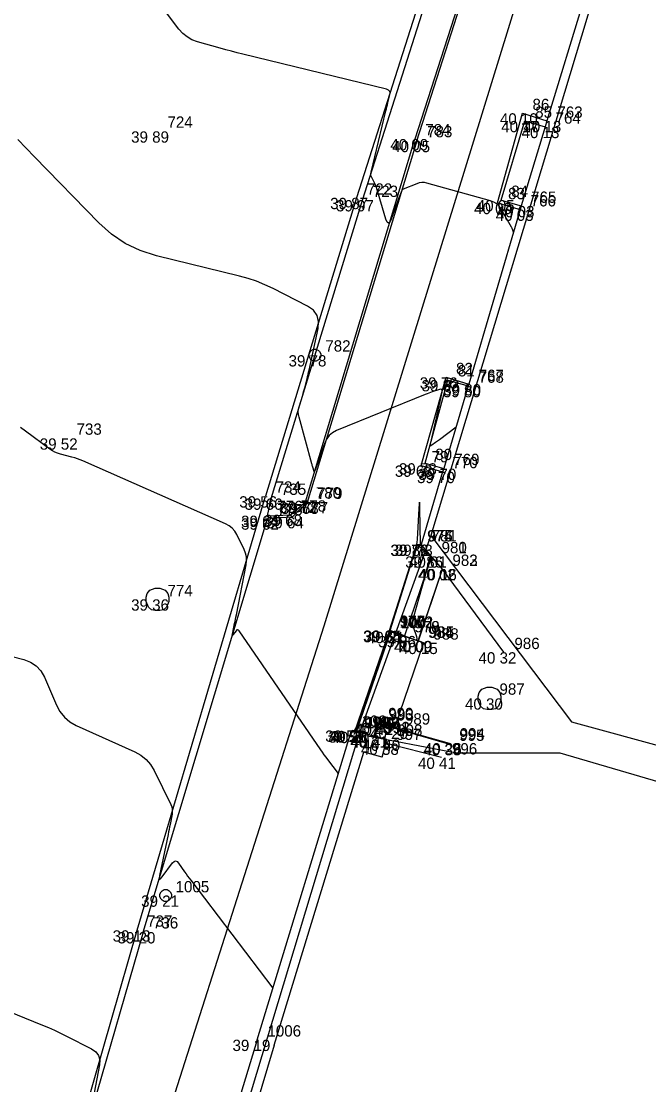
# Model space of a CAD drawing. Extents: x -702257 to -701487, y -1009871 to -1008841.
# Drawn here: x -701698.57 to -701684.7, y -1009163.71 to -1009140.19 of the extents above; entities that cross this region are included whole.
import ezdxf

# ---------------------------------------------------------------- set-up
doc = ezdxf.new("R2010")
doc.units = 0
for name, color, linetype in [('Ex_Major Contours', 7, 'Continuous'), ('Ex_Minor Contours', 7, 'Continuous'), ('Z_betonova_konstrukce', 7, 'Continuous'), ('Z_body', 7, 'Continuous'), ('Z_body_cisla', 7, 'Continuous'), ('Z_body_vysky_redukovane', 7, 'Continuous'), ('Z_budova', 7, 'Continuous'), ('Z_katastr_hranice', 7, 'Continuous'), ('Z_komunikace', 7, 'Continuous'), ('Z_obruba', 7, 'Continuous'), ('Z_ploty', 7, 'Continuous'), ('Z_site_kanalizace_znaky', 7, 'Continuous'), ('Z_site_vodovod_znaky', 7, 'Continuous'), ('Z_vstupy', 7, 'Continuous')]:
    doc.layers.add(name, color=color, linetype=linetype)

# ---------------------------------------------------------------- blocks, each defined once
blk = doc.blocks.new('POINT_DISPLAY')
blk.add_line((0, 0), (0, 0))
blk = doc.blocks.new('Z620')
for p, q in [((-0.17, 0.2), (-0.05, 0.25)), ((-0.05, 0.25), (0.05, 0.25)), ((0.05, 0.25), (0.17, 0.2)), ((-0.25, 0.05), (-0.23, 0.13)), ((-0.25, -0.05), (-0.25, 0.05)), ((-0.23, 0.13), (-0.17, 0.2)), ((0.17, 0.2), (0.23, 0.13)), ((0.23, 0.13), (0.25, 0.05)), ((0.25, 0.05), (0.25, -0.05)), ((-0.2, -0.17), (-0.25, -0.05)), ((-0.13, -0.23), (-0.2, -0.17)), ((-0.05, -0.25), (-0.13, -0.23)), ((0.13, -0.23), (0.05, -0.25)), ((0.2, -0.17), (0.13, -0.23)), ((0.25, -0.05), (0.2, -0.17)), ((0.05, -0.25), (-0.05, -0.25))]:
    blk.add_line(p, q)
blk = doc.blocks.new('Z614')
for p, q in [((-0.13, 0.03), (-0.1, 0.08)), ((-0.13, -0.03), (-0.13, 0.03)), ((-0.1, 0.08), (-0.08, 0.1)), ((-0.08, 0.1), (-0.03, 0.13)), ((-0.03, 0.13), (0.03, 0.13)), ((0.03, 0.13), (0.08, 0.1)), ((0.08, 0.1), (0.1, 0.08)), ((0.1, 0.08), (0.13, 0.03)), ((0.13, 0.03), (0.13, -0.03)), ((-0.1, -0.08), (-0.13, -0.03)), ((-0.08, -0.1), (-0.1, -0.08)), ((-0.03, -0.13), (-0.08, -0.1)), ((0.03, -0.13), (-0.03, -0.13)), ((0.08, -0.1), (0.03, -0.13)), ((0.1, -0.08), (0.08, -0.1)), ((0.13, -0.03), (0.1, -0.08))]:
    blk.add_line(p, q)

msp = doc.modelspace()

# ---------------------------------------------------------------- linework, layer by layer
at = {"layer": 'Ex_Major Contours'}
for points in [[(-701687.689, -1009144.853), (-701687.714, -1009144.785), (-701687.718, -1009144.774), (-701687.723, -1009144.763), (-701687.728, -1009144.752), (-701687.734, -1009144.741), (-701687.961, -1009144.341), (-701688.005, -1009144.276), (-701688.059, -1009144.224), (-701688.123, -1009144.184), (-701688.196, -1009144.157), (-701689.604, -1009143.764), (-701689.661, -1009143.752), (-701689.717, -1009143.751), (-701689.773, -1009143.759), (-701689.828, -1009143.777), (-701690.126, -1009143.898), (-701690.14, -1009143.906), (-701690.152, -1009143.916), (-701690.161, -1009143.928), (-701690.168, -1009143.943), (-701690.197, -1009144.023), (-701690.209, -1009144.055), (-701690.214, -1009144.071), (-701690.395, -1009144.565), (-701690.426, -1009144.631), (-701690.456, -1009144.652), (-701690.485, -1009144.629), (-701690.512, -1009144.562), (-701690.722, -1009143.862), (-701690.732, -1009143.832), (-701690.743, -1009143.804), (-701690.755, -1009143.775), (-701690.768, -1009143.747), (-701690.824, -1009143.637), (-701690.835, -1009143.609), (-701690.841, -1009143.581), (-701690.842, -1009143.551), (-701690.837, -1009143.522), (-701690.509, -1009142.169), (-701690.498, -1009142.124), (-701690.487, -1009142.078), (-701690.476, -1009142.032), (-701690.466, -1009141.987), (-701690.424, -1009141.804), (-701690.42, -1009141.763), (-701690.431, -1009141.73), (-701690.455, -1009141.706), (-701690.494, -1009141.69), (-701693.672, -1009140.913), (-701693.798, -1009140.882), (-701693.925, -1009140.849), (-701694.051, -1009140.815), (-701694.177, -1009140.78), (-701694.679, -1009140.638), (-701694.799, -1009140.594), (-701694.907, -1009140.532), (-701695.003, -1009140.454), (-701695.087, -1009140.358), (-701698.386, -1009135.985)], [(-701691.172, -1009155.876), (-701690.721, -1009154.563), (-701690.69, -1009154.475), (-701690.66, -1009154.387), (-701690.63, -1009154.299), (-701690.599, -1009154.211), (-701690.418, -1009153.685), (-701690.417, -1009153.68), (-701690.416, -1009153.674), (-701690.414, -1009153.673), (-701690.413, -1009153.673), (-701690.216, -1009153.742), (-701690.183, -1009153.754), (-701690.15, -1009153.766), (-701690.116, -1009153.777), (-701690.083, -1009153.789), (-701689.887, -1009153.859), (-701689.851, -1009153.867), (-701689.829, -1009153.86), (-701689.822, -1009153.838), (-701689.829, -1009153.802), (-701689.899, -1009153.586), (-701689.912, -1009153.535), (-701689.917, -1009153.484), (-701689.914, -1009153.433), (-701689.903, -1009153.381), (-701689.637, -1009152.434), (-701689.629, -1009152.403), (-701689.62, -1009152.372), (-701689.612, -1009152.341), (-701689.604, -1009152.31), (-701689.565, -1009152.153), (-701689.561, -1009152.138), (-701689.557, -1009152.123), (-701689.553, -1009152.108), (-701689.548, -1009152.093), (-701689.522, -1009152.006), (-701689.521, -1009152.004), (-701689.518, -1009152.005), (-701689.508, -1009152.011)], [(-701691.219, -1009155.879), (-701691.242, -1009155.877)], [(-701700.785, -1009161.3), (-701698.102, -1009162.386), (-701697.968, -1009162.442), (-701697.835, -1009162.501), (-701697.704, -1009162.563), (-701697.573, -1009162.628), (-701697.016, -1009162.913), (-701696.922, -1009162.977), (-701696.862, -1009163.058), (-701696.836, -1009163.155), (-701696.842, -1009163.268), (-701696.961, -1009163.883)]]:
    msp.add_lwpolyline(points, dxfattribs=at)
at = {"layer": 'Ex_Minor Contours'}
for points in [[(-701688.96, -1009149.165), (-701689.327, -1009149.44), (-701689.348, -1009149.456), (-701689.369, -1009149.471), (-701689.39, -1009149.486), (-701689.411, -1009149.502), (-701689.497, -1009149.562), (-701689.515, -1009149.572), (-701689.526, -1009149.572), (-701689.531, -1009149.561), (-701689.528, -1009149.541), (-701689.356, -1009148.79), (-701689.345, -1009148.742), (-701689.334, -1009148.693), (-701689.323, -1009148.645), (-701689.312, -1009148.596), (-701689.266, -1009148.385), (-701689.264, -1009148.351), (-701689.273, -1009148.33), (-701689.294, -1009148.323), (-701689.328, -1009148.329), (-701689.485, -1009148.381), (-701689.524, -1009148.394), (-701689.563, -1009148.408), (-701689.602, -1009148.422), (-701689.64, -1009148.438), (-701691.603, -1009149.239), (-701691.69, -1009149.285), (-701691.762, -1009149.345), (-701691.819, -1009149.42), (-701691.861, -1009149.509), (-701692.06, -1009150.066), (-701692.07, -1009150.094), (-701692.087, -1009150.141), (-701692.09, -1009150.148), (-701692.094, -1009150.15), (-701692.097, -1009150.148), (-701692.1, -1009150.141), (-701692.128, -1009150.047), (-701692.133, -1009150.028), (-701692.139, -1009150.01), (-701692.144, -1009149.991), (-701692.149, -1009149.972), (-701692.432, -1009148.94), (-701692.443, -1009148.882), (-701692.447, -1009148.824), (-701692.442, -1009148.766), (-701692.428, -1009148.709), (-701692.35, -1009148.453), (-701692.337, -1009148.408), (-701692.324, -1009148.362), (-701692.311, -1009148.317), (-701692.299, -1009148.271), (-701692.252, -1009148.087), (-701692.241, -1009148.041), (-701692.23, -1009147.995), (-701692.219, -1009147.949), (-701692.209, -1009147.903), (-701692.011, -1009146.982), (-701691.998, -1009146.825), (-701692.033, -1009146.69), (-701692.115, -1009146.577), (-701692.245, -1009146.487), (-701693.005, -1009146.097), (-701693.185, -1009146.011), (-701693.369, -1009145.936), (-701693.557, -1009145.872), (-701693.75, -1009145.819), (-701695.584, -1009145.37), (-701695.941, -1009145.257), (-701696.272, -1009145.098), (-701696.578, -1009144.894), (-701696.857, -1009144.644), (-701698.283, -1009143.186), (-701698.466, -1009142.994), (-701698.646, -1009142.8)], [(-701691.56, -1009156.82), (-701691.796, -1009156.51), (-701691.835, -1009156.458), (-701691.873, -1009156.406), (-701691.911, -1009156.353), (-701691.948, -1009156.3), (-701693.758, -1009153.665), (-701693.773, -1009153.649), (-701693.789, -1009153.643), (-701693.805, -1009153.648), (-701693.82, -1009153.664), (-701693.884, -1009153.751), (-701693.897, -1009153.767), (-701693.905, -1009153.77), (-701693.908, -1009153.762), (-701693.905, -1009153.742), (-701693.855, -1009153.507), (-701693.845, -1009153.459), (-701693.836, -1009153.411), (-701693.826, -1009153.363), (-701693.817, -1009153.315), (-701693.601, -1009152.209), (-701693.591, -1009152.12), (-701693.595, -1009152.033), (-701693.614, -1009151.949), (-701693.646, -1009151.866), (-701693.807, -1009151.538), (-701693.852, -1009151.462), (-701693.909, -1009151.397), (-701693.976, -1009151.343), (-701694.054, -1009151.3), (-701697.208, -1009149.908), (-701697.268, -1009149.883), (-701697.329, -1009149.86), (-701697.391, -1009149.84), (-701697.454, -1009149.823), (-701697.707, -1009149.758), (-701697.769, -1009149.738), (-701697.828, -1009149.714), (-701697.885, -1009149.683), (-701697.939, -1009149.647), (-701698.479, -1009149.247), (-701698.586, -1009149.166)], [(-701689.714, -1009151.779), (-701689.736, -1009151.765), (-701689.74, -1009151.762), (-701689.742, -1009151.759), (-701689.743, -1009151.755), (-701689.744, -1009151.751), (-701689.76, -1009150.958), (-701689.763, -1009150.858), (-701689.768, -1009150.824), (-701689.773, -1009150.857), (-701689.781, -1009150.958), (-701689.821, -1009151.645), (-701689.826, -1009151.702), (-701689.835, -1009151.759), (-701689.847, -1009151.814), (-701689.862, -1009151.87), (-701689.932, -1009152.089), (-701689.949, -1009152.144), (-701689.966, -1009152.198), (-701689.983, -1009152.253), (-701690.001, -1009152.308), (-701690.425, -1009153.659), (-701690.425, -1009153.666), (-701690.427, -1009153.675), (-701690.427, -1009153.676), (-701690.901, -1009155.051), (-701690.929, -1009155.133), (-701690.958, -1009155.216), (-701690.986, -1009155.298), (-701691.015, -1009155.381), (-701691.185, -1009155.877)], [(-701700.503, -1009153.792), (-701698.519, -1009154.301), (-701698.369, -1009154.357), (-701698.242, -1009154.441), (-701698.14, -1009154.553), (-701698.061, -1009154.693), (-701697.796, -1009155.31), (-701697.719, -1009155.454), (-701697.62, -1009155.576), (-701697.499, -1009155.677), (-701697.357, -1009155.757), (-701696.064, -1009156.34), (-701695.929, -1009156.415), (-701695.813, -1009156.509), (-701695.715, -1009156.623), (-701695.636, -1009156.756), (-701695.268, -1009157.508), (-701695.247, -1009157.56), (-701695.235, -1009157.613), (-701695.233, -1009157.668), (-701695.239, -1009157.723), (-701695.283, -1009157.947), (-701695.294, -1009158.003), (-701695.305, -1009158.059), (-701695.317, -1009158.115), (-701695.328, -1009158.171), (-701695.519, -1009159.079), (-701695.527, -1009159.141), (-701695.52, -1009159.167), (-701695.495, -1009159.155), (-701695.455, -1009159.107), (-701695.229, -1009158.8), (-701695.195, -1009158.765), (-701695.161, -1009158.754), (-701695.128, -1009158.766), (-701695.094, -1009158.802), (-701694.962, -1009158.995), (-701694.929, -1009159.042), (-701694.895, -1009159.09), (-701694.861, -1009159.137), (-701694.826, -1009159.183), (-701693.012, -1009161.57)], [(-701691.206, -1009155.878), (-701691.258, -1009155.873)], [(-701690.727, -1009155.841), (-701690.718, -1009155.812), (-701690.691, -1009155.724), (-701690.687, -1009155.716), (-701690.682, -1009155.711), (-701690.675, -1009155.709), (-701690.666, -1009155.71), (-701690.607, -1009155.728), (-701690.587, -1009155.733), (-701690.328, -1009155.811)]]:
    msp.add_lwpolyline(points, dxfattribs=at)
at = {"layer": 'Z_betonova_konstrukce'}
for p, q in [((-701685.83, -1009138.71), (-701686.95, -1009142.39)), ((-701686.95, -1009142.39), (-701686.99, -1009142.52)), ((-701686.99, -1009142.52), (-701687.52, -1009144.27)), ((-701687.54, -1009144.35), (-701688.68, -1009148.21)), ((-701687.52, -1009144.27), (-701687.54, -1009144.35)), ((-701688.69, -1009148.25), (-701689.23, -1009150.08)), ((-701688.68, -1009148.21), (-701688.69, -1009148.25)), ((-701689.26, -1009150.15), (-701689.73, -1009151.76)), ((-701689.23, -1009150.08), (-701689.26, -1009150.15)), ((-701690.43, -1009153.66), (-701689.83, -1009151.76)), ((-701690.42, -1009153.66), (-701689.82, -1009151.76)), ((-701689.83, -1009151.76), (-701689.73, -1009151.76)), ((-701689.83, -1009151.76), (-701689.82, -1009151.76)), ((-701689.82, -1009151.76), (-701689.5, -1009152.02)), ((-701689.5, -1009152.02), (-701690.1, -1009153.78)), ((-701689.5, -1009152.02), (-701690.1, -1009153.78)), ((-701689.26, -1009152.3), (-701689.5, -1009152.02)), ((-701689.5, -1009152.02), (-701689.5, -1009152.02)), ((-701689.8, -1009153.89), (-701689.26, -1009152.3)), ((-701689.79, -1009153.89), (-701689.26, -1009152.3)), ((-701689.26, -1009152.3), (-701689.26, -1009152.3)), ((-701691.2, -1009155.89), (-701690.43, -1009153.67)), ((-701690.41, -1009153.69), (-701691.17, -1009155.9)), ((-701690.43, -1009153.66), (-701690.43, -1009153.67)), ((-701690.43, -1009153.66), (-701690.42, -1009153.66)), ((-701690.43, -1009153.67), (-701690.41, -1009153.69)), ((-701690.1, -1009153.78), (-701690.42, -1009153.66)), ((-701689.68, -1009153.93), (-701690.41, -1009153.69)), ((-701690.1, -1009153.78), (-701689.8, -1009153.89)), ((-701690.1, -1009153.78), (-701690.1, -1009153.78)), ((-701689.68, -1009153.93), (-701690.32, -1009155.81)), ((-701689.8, -1009153.89), (-701689.79, -1009153.89)), ((-701689.79, -1009153.89), (-701689.68, -1009153.93)), ((-701690.78, -1009156), (-701690.69, -1009155.7)), ((-701690.67, -1009155.72), (-701690.76, -1009156)), ((-701690.69, -1009155.7), (-701690.32, -1009155.81)), ((-701689.12, -1009156.17), (-701690.67, -1009155.72)), ((-701690.32, -1009155.81), (-701689.11, -1009156.15))]:
    msp.add_line(p, q, dxfattribs=at)
at = {"layer": 'Z_budova'}
for p, q in [((-701689.5, -1009152.02), (-701689.73, -1009151.76)), ((-701689.26, -1009152.3), (-701689.5, -1009152.02)), ((-701687.9, -1009154.14), (-701689.26, -1009152.3))]:
    msp.add_line(p, q, dxfattribs=at)
at = {"layer": 'Z_katastr_hranice'}
for p, q in [((-701678.66, -1009110.67), (-701691.88, -1009153.56)), ((-701677.32, -1009111.11), (-701689.52, -1009151.56)), ((-701689.52, -1009151.56), (-701691.11, -1009155.96)), ((-701689.52, -1009151.56), (-701686.41, -1009155.68)), ((-701691.88, -1009153.56), (-701699.49, -1009177.39)), ((-701686.41, -1009155.68), (-701676.04, -1009158.52)), ((-701691.11, -1009155.96), (-701697.09, -1009175.8)), ((-701688.95, -1009156.37), (-701691.11, -1009155.96)), ((-701686.66, -1009156.37), (-701688.95, -1009156.37)), ((-701668.6, -1009161.68), (-701686.66, -1009156.37))]:
    msp.add_line(p, q, dxfattribs=at)
at = {"layer": 'Z_komunikace'}
for p, q in [((-701688.13, -1009134.58), (-701691.16, -1009144.09)), ((-701691.16, -1009144.09), (-701693.17, -1009150.69)), ((-701696.01, -1009160.29), (-701693.17, -1009150.69)), ((-701698.97, -1009170.6), (-701696.01, -1009160.29))]:
    msp.add_line(p, q, dxfattribs=at)
at = {"layer": 'Z_obruba'}
for p, q in [((-701687.03, -1009133.98), (-701689.87, -1009142.79)), ((-701689.83, -1009142.83), (-701686.98, -1009133.99)), ((-701691.03, -1009144.14), (-701688, -1009134.65)), ((-701688.04, -1009144.2), (-701687.49, -1009142.22)), ((-701687.49, -1009142.22), (-701686.95, -1009142.39)), ((-701687.96, -1009144.14), (-701687.44, -1009142.39)), ((-701687.44, -1009142.39), (-701686.99, -1009142.52)), ((-701692.29, -1009150.81), (-701689.87, -1009142.79)), ((-701689.83, -1009142.83), (-701692.25, -1009150.83)), ((-701693.05, -1009150.74), (-701691.03, -1009144.14)), ((-701687.96, -1009144.14), (-701687.52, -1009144.27)), ((-701688.04, -1009144.2), (-701687.54, -1009144.35)), ((-701689.73, -1009150.01), (-701689.18, -1009148.06)), ((-701689.64, -1009149.96), (-701689.14, -1009148.12)), ((-701689.18, -1009148.06), (-701688.68, -1009148.21)), ((-701689.14, -1009148.12), (-701688.69, -1009148.25)), ((-701689.73, -1009150.01), (-701689.26, -1009150.15)), ((-701689.64, -1009149.96), (-701689.23, -1009150.08)), ((-701693.13, -1009151.12), (-701693.05, -1009150.74)), ((-701692.62, -1009151.1), (-701692.29, -1009150.81)), ((-701692.25, -1009150.83), (-701692.58, -1009151.15)), ((-701695.88, -1009160.33), (-701693.13, -1009151.18)), ((-701693.13, -1009151.12), (-701692.62, -1009151.1)), ((-701692.58, -1009151.15), (-701693.13, -1009151.18)), ((-701695.88, -1009160.33), (-701698.85, -1009170.65))]:
    msp.add_line(p, q, dxfattribs=at)
at = {"layer": 'Z_ploty'}
for p, q in [((-701693.36, -1009162.71), (-701691.27, -1009155.87)), ((-701691.27, -1009155.87), (-701691.23, -1009155.88)), ((-701690.49, -1009156.07), (-701691.23, -1009155.88)), ((-701690.59, -1009156.46), (-701690.49, -1009156.07)), ((-701692.98, -1009162.83), (-701691, -1009156.35)), ((-701690.59, -1009156.46), (-701691, -1009156.35)), ((-701693.36, -1009162.71), (-701694.22, -1009165.56)), ((-701692.98, -1009162.83), (-701696.8, -1009175.59))]:
    msp.add_line(p, q, dxfattribs=at)
at = {"layer": 'Z_vstupy'}
msp.add_line((-701689.28, -1009156.47), (-701690.5, -1009156.16), dxfattribs=at)

# ---------------------------------------------------------------- block references
at = {"layer": 'Z_body'}
for p in [(-701687.49, -1009142.22), (-701687.44, -1009142.39), (-701686.95, -1009142.39), (-701695.56, -1009142.62), (-701686.99, -1009142.52), (-701689.87, -1009142.79), (-701689.83, -1009142.83), (-701691.16, -1009144.09), (-701691.03, -1009144.14), (-701687.96, -1009144.14), (-701688.04, -1009144.2), (-701687.54, -1009144.35), (-701687.52, -1009144.27), (-701692.08, -1009147.57), (-701689.18, -1009148.06), (-701689.14, -1009148.12), (-701688.69, -1009148.25), (-701688.68, -1009148.21), (-701697.58, -1009149.41), (-701689.73, -1009150.01), (-701689.64, -1009149.96), (-701689.26, -1009150.15), (-701689.23, -1009150.08), (-701693.17, -1009150.69), (-701693.05, -1009150.74), (-701692.29, -1009150.81), (-701692.25, -1009150.83), (-701693.13, -1009151.12), (-701693.13, -1009151.18), (-701692.62, -1009151.1), (-701692.58, -1009151.15), (-701689.83, -1009151.76), (-701689.82, -1009151.76), (-701689.73, -1009151.76), (-701689.5, -1009152.02), (-701689.5, -1009152.02), (-701689.26, -1009152.3), (-701689.26, -1009152.3), (-701695.56, -1009152.97), (-701690.43, -1009153.66), (-701690.43, -1009153.67), (-701690.42, -1009153.66), (-701690.41, -1009153.69), (-701690.1, -1009153.78), (-701690.1, -1009153.78), (-701689.8, -1009153.89), (-701689.79, -1009153.89), (-701689.68, -1009153.93), (-701687.9, -1009154.14), (-701688.22, -1009155.16), (-701691.27, -1009155.87), (-701691.23, -1009155.88), (-701691.2, -1009155.89), (-701691.17, -1009155.9), (-701690.69, -1009155.7), (-701690.67, -1009155.72), (-701690.32, -1009155.81), (-701690.78, -1009156), (-701690.76, -1009156), (-701690.49, -1009156.07), (-701690.5, -1009156.16), (-701689.12, -1009156.17), (-701689.11, -1009156.15), (-701689.28, -1009156.47), (-701695.38, -1009159.52), (-701696.01, -1009160.29), (-701695.88, -1009160.33), (-701693.36, -1009162.71)]:
    msp.add_blockref('POINT_DISPLAY', p, dxfattribs=at)
at = {"layer": 'Z_site_kanalizace_znaky'}
for p in [(-701695.56, -1009152.97), (-701688.22, -1009155.16)]:
    msp.add_blockref('Z620', p, dxfattribs=at)
at = {"layer": 'Z_site_vodovod_znaky'}
for p in [(-701692.08, -1009147.57), (-701695.38, -1009159.52)]:
    msp.add_blockref('Z614', p, dxfattribs=at)

# ---------------------------------------------------------------- texts
at = {"layer": 'Z_body_cisla'}
for s, p in [('86', (-701687.27, -1009142.15)), ('85', (-701687.21, -1009142.32)), ('764', (-701686.76, -1009142.45)), ('763', (-701686.72, -1009142.32)), ('724', (-701695.34, -1009142.54)), ('784', (-701689.64, -1009142.71)), ('783', (-701689.6, -1009142.75)), ('722', (-701690.93, -1009144.02)), ('723', (-701690.8, -1009144.07)), ('83', (-701687.81, -1009144.12)), ('84', (-701687.74, -1009144.07)), ('766', (-701687.31, -1009144.28)), ('765', (-701687.3, -1009144.2)), ('782', (-701691.85, -1009147.49)), ('82', (-701688.96, -1009147.99)), ('81', (-701688.92, -1009148.04)), ('767', (-701688.46, -1009148.14)), ('768', (-701688.46, -1009148.18)), ('733', (-701697.35, -1009149.33)), ('79', (-701689.5, -1009149.94)), ('80', (-701689.42, -1009149.89)), ('769', (-701689, -1009150)), ('770', (-701689.04, -1009150.07)), ('734', (-701692.95, -1009150.61)), ('735', (-701692.83, -1009150.66)), ('780', (-701692.06, -1009150.74)), ('779', (-701692.03, -1009150.75)), ('776', (-701692.91, -1009151.04)), ('775', (-701692.91, -1009151.11)), ('778', (-701692.39, -1009151.03)), ('777', (-701692.35, -1009151.07)), ('974', (-701689.6, -1009151.69)), ('975', (-701689.59, -1009151.69)), ('781', (-701689.5, -1009151.69)), ('980', (-701689.28, -1009151.95)), ('981', (-701689.28, -1009151.95)), ('982', (-701689.04, -1009152.23)), ('983', (-701689.04, -1009152.23)), ('774', (-701695.34, -1009152.9)), ('976', (-701690.21, -1009153.58)), ('977', (-701690.2, -1009153.58)), ('1002', (-701690.21, -1009153.6)), ('1001', (-701690.18, -1009153.61)), ('978', (-701689.88, -1009153.7)), ('979', (-701689.88, -1009153.7)), ('984', (-701689.58, -1009153.82)), ('985', (-701689.56, -1009153.82)), ('988', (-701689.46, -1009153.86)), ('986', (-701687.67, -1009154.07)), ('987', (-701688, -1009155.08)), ('990', (-701690.46, -1009155.62)), ('993', (-701690.45, -1009155.65)), ('1004', (-701691.05, -1009155.79)), ('999', (-701691, -1009155.81)), ('1003', (-701690.97, -1009155.82)), ('1000', (-701690.95, -1009155.82)), ('991', (-701690.55, -1009155.93)), ('992', (-701690.54, -1009155.93)), ('989', (-701690.09, -1009155.74)), ('997', (-701690.28, -1009156.08)), ('998', (-701690.26, -1009155.99)), ('995', (-701688.89, -1009156.1)), ('994', (-701688.88, -1009156.07)), ('996', (-701689.05, -1009156.4)), ('1005', (-701695.16, -1009159.45)), ('737', (-701695.79, -1009160.21)), ('736', (-701695.66, -1009160.25)), ('1006', (-701693.13, -1009162.64))]:
    msp.add_text(s, height=0.25, dxfattribs=at).set_placement(p)
at = {"layer": 'Z_body_vysky_redukovane'}
for s, p in [('40 10', (-701687.99, -1009142.47)), ('40 17', (-701687.961, -1009142.64)), ('40 13', (-701687.471, -1009142.64)), ('39 89', (-701696.143, -1009142.87)), ('40 13', (-701687.511, -1009142.77)), ('40 09', (-701690.412, -1009143.04)), ('40 05', (-701690.372, -1009143.08)), ('39 87', (-701691.743, -1009144.34)), ('39 97', (-701691.613, -1009144.39)), ('40 05', (-701688.502, -1009144.39)), ('40 00', (-701688.561, -1009144.45)), ('40 03', (-701688.082, -1009144.6)), ('40 03', (-701688.062, -1009144.52)), ('39 78', (-701692.663, -1009147.82)), ('39 76', (-701689.763, -1009148.31)), ('39 83', (-701689.723, -1009148.37)), ('39 80', (-701689.252, -1009148.5)), ('39 80', (-701689.243, -1009148.46)), ('39 52', (-701698.163, -1009149.66)), ('39 68', (-701690.313, -1009150.26)), ('39 73', (-701690.223, -1009150.21)), ('39 70', (-701689.823, -1009150.4)), ('39 70', (-701689.792, -1009150.33)), ('39 56', (-701693.753, -1009150.94)), ('39 66', (-701693.633, -1009150.99)), ('39 72', (-701692.873, -1009151.06)), ('39 68', (-701692.833, -1009151.08)), ('39 64', (-701693.713, -1009151.37)), ('39 62', (-701693.713, -1009151.43)), ('39 68', (-701693.203, -1009151.35)), ('39 64', (-701693.163, -1009151.4)), ('39 72', (-701690.413, -1009152.01)), ('39 86', (-701690.403, -1009152.01)), ('39 73', (-701690.313, -1009152.01)), ('39 86', (-701690.083, -1009152.27)), ('40 01', (-701690, -1009152.27)), ('40 02', (-701689.802, -1009152.55)), ('40 16', (-701689.781, -1009152.55)), ('39 36', (-701696.143, -1009153.22)), ('39 65', (-701691.013, -1009153.91)), ('39 64', (-701691.013, -1009153.92)), ('39 85', (-701691.003, -1009153.91)), ('40 21', (-701690.931, -1009153.94)), ('39 86', (-701690.683, -1009154.03)), ('39 96', (-701690.683, -1009154.03)), ('40 09', (-701690.332, -1009154.14)), ('40 00', (-701690.321, -1009154.14)), ('40 15', (-701690.201, -1009154.18)), ('40 32', (-701688.463, -1009154.39)), ('40 30', (-701688.762, -1009155.41)), ('39 55', (-701691.853, -1009156.12)), ('39 55', (-701691.783, -1009156.14)), ('40 20', (-701691.772, -1009156.13)), ('40 20', (-701691.712, -1009156.15)), ('40 20', (-701691.232, -1009155.95)), ('40 41', (-701691.191, -1009155.97)), ('40 20', (-701690.862, -1009156.06)), ('40 21', (-701691.301, -1009156.25)), ('40 41', (-701691.281, -1009156.25)), ('40 40', (-701691.032, -1009156.32)), ('40 26', (-701689.672, -1009156.4)), ('40 38', (-701691.062, -1009156.41)), ('40 38', (-701689.682, -1009156.42)), ('40 41', (-701689.801, -1009156.72)), ('39 21', (-701695.922, -1009159.77)), ('39 13', (-701696.552, -1009160.54)), ('39 20', (-701696.443, -1009160.58)), ('39 19', (-701693.902, -1009162.96))]:
    msp.add_text(s, height=0.25, dxfattribs=at).set_placement(p)

doc.saveas('drawing.dxf')
